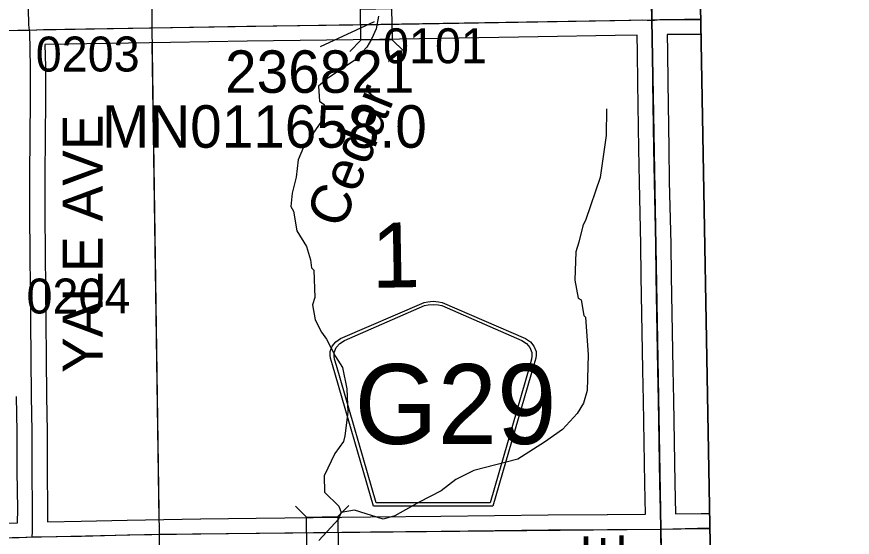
# Model space of a CAD drawing. Extents: x 23.6 to 68.7, y -63 to -29.
# Drawn here: x 55.238 to 56.912, y -40.465 to -39.423 of the extents above; entities that cross this region are included whole.
import ezdxf

# ---------------------------------------------------------------- set-up
doc = ezdxf.new("R2010")
doc.units = 0
for name, color, linetype in [('tdCoClipBndry', 7, 'Continuous'), ('tdCoCoBndry', 7, 'Continuous'), ('tdCoHydroRiver', 7, 'Continuous'), ('tdCoHydroTxtLg', 7, 'Continuous'), ('tdCoSecRdNmbr', 7, 'Continuous'), ('tdCoSecRdTxt', 7, 'Continuous'), ('tdCoSecRteBand', 7, 'Continuous'), ('tdCoSecRteCL', 7, 'Continuous'), ('tdCoSectLine', 7, 'Continuous'), ('tdCoSectLinePart', 7, 'Continuous'), ('tdCoSectNmbr', 7, 'Continuous'), ('tdCoShieldCoRteHrd', 7, 'Continuous'), ('tdCoStrucSec', 7, 'Continuous'), ('tdCoStrucSecCoName', 7, 'Continuous'), ('tdCoStrucSecFHWANum', 7, 'Continuous'), ('tdCoSurfAsphalt', 7, 'Continuous'), ('tdCoSurfConc', 7, 'Continuous'), ('tdCoSurfEarth', 7, 'Continuous'), ('tdCoSurfGravel', 7, 'Continuous'), ('tdCoSurfLNO', 7, 'Continuous'), ('tdCoTwpBndryShd', 7, 'Continuous')]:
    doc.layers.add(name, color=color, linetype=linetype)

msp = doc.modelspace()

# ---------------------------------------------------------------- linework, layer by layer
at = {"layer": 'tdCoClipBndry'}
msp.add_lwpolyline([(48.4512, -33.5006), (56.4135, -33.3762), (56.4393, -33.3792), (56.4635, -33.3887), (56.4958, -33.4172), (56.511, -33.4483), (56.515, -33.4739), (56.5367, -34.4332), (56.5907, -38.4342), (56.6629, -42.4448), (56.8804, -55.4557), (56.9085, -56.4312), (56.9025, -56.8392), (56.9121, -57.4607), (56.9036, -57.4944), (56.8842, -57.5232), (56.8561, -57.5435), (56.8227, -57.553), (51.8233, -57.6334)], dxfattribs=at)
at = {"layer": 'tdCoCoBndry'}
for p, q in [((56.5105, -39.4286), (56.4911, -38.4358)), ((56.4911, -38.4358), (56.5105, -39.4286)), ((56.5284, -40.4484), (56.5105, -39.4286)), ((56.5105, -39.4286), (56.5284, -40.4484)), ((56.5463, -41.4474), (56.5284, -40.4484)), ((56.5284, -40.4484), (56.5463, -41.4474))]:
    msp.add_line(p, q, dxfattribs=at)
for points in [[(52.4244, -33.5401), (53.4208, -33.5241), (54.4205, -33.5093), (55.4178, -33.4938), (56.4154, -33.4762), (56.4371, -34.4346), (56.4491, -35.4344), (56.4625, -36.4338), (56.4774, -37.4328), (56.4911, -38.4358), (56.5105, -39.4286), (56.5284, -40.4484), (56.5463, -41.4474)], [(56.4151, -33.4762), (56.4368, -34.4346), (56.4488, -35.4344), (56.4621, -36.4338), (56.477, -37.4328), (56.4908, -38.4358), (56.5102, -39.4286), (56.5281, -40.4484), (56.5459, -41.4474)], [(56.6629, -42.4448), (56.5907, -38.4342), (56.5367, -34.4332), (56.515, -33.4748), (56.4154, -33.4762), (56.4371, -34.4346), (56.4491, -35.4344), (56.4625, -36.4338), (56.4774, -37.4328), (56.4911, -38.4358), (56.5105, -39.4286), (56.5284, -40.4484), (56.5463, -41.4474)]]:
    msp.add_lwpolyline(points, dxfattribs=at)
at = {"layer": 'tdCoHydroRiver'}
for points in [[(55.9628, -39.4215), (55.9584, -39.4468), (55.9492, -39.4675), (55.9399, -39.4834), (55.915, -39.5105), (55.8618, -39.5459), (55.843, -39.5619), (55.845, -39.5919), (55.8545, -39.5981), (55.8548, -39.6233), (55.813, -39.6838), (55.8022, -39.7092), (55.7979, -39.744), (55.7904, -39.7757), (55.7876, -39.8025), (55.7925, -39.812), (55.7993, -39.8513), (55.8186, -39.8827), (55.8268, -39.9094), (55.8286, -39.9252), (55.8334, -39.9298), (55.8356, -39.9851), (55.8311, -39.9993), (55.8362, -40.0293), (55.8491, -40.0543), (55.8588, -40.0684), (55.8766, -40.1029), (55.891, -40.1249), (55.8995, -40.1674), (55.9016, -40.2147), (55.8959, -40.2621), (55.8929, -40.2732), (55.8758, -40.2971), (55.8543, -40.3416), (55.8547, -40.3747), (55.8834, -40.4028), (55.8883, -40.4153)], [(56.4197, -39.6068), (56.4188, -39.6605), (56.4072, -39.7443), (56.3783, -39.8284), (56.3721, -39.8411), (56.3646, -39.8743), (56.3586, -39.8933), (56.3561, -39.9502), (56.3629, -39.9864), (56.3692, -39.9895), (56.3744, -40.021), (56.3776, -40.0241), (56.3832, -40.0998), (56.381, -40.1709), (56.3734, -40.1962), (56.361, -40.2169), (56.3314, -40.2488), (56.2954, -40.2745), (56.2422, -40.3083), (56.1541, -40.3315), (56.118, -40.3493), (56.0883, -40.3718), (56.0444, -40.3945), (55.9958, -40.4219), (55.9722, -40.4285), (55.9151, -40.4103), (55.8883, -40.4153)], [(55.8433, -40.4712), (55.8838, -40.428), (55.8883, -40.4153)]]:
    msp.add_lwpolyline(points, dxfattribs=at)
at = {"layer": 'tdCoSecRteBand'}
for points in [[(55.3001, -40.4337), (55.3677, -40.4327), (55.4596, -40.4303), (55.4597, -40.4303), (55.4599, -40.4303), (55.6068, -40.4281), (55.6069, -40.4281), (55.6069, -40.4281), (55.7178, -40.4266), (55.7178, -40.4266), (55.7179, -40.4266), (55.947, -40.4242), (56.0881, -40.4225), (56.0881, -40.4225), (56.0881, -40.4225), (56.3029, -40.4201), (56.303, -40.4201), (56.303, -40.4201), (56.4214, -40.4191), (56.4215, -40.4191), (56.4215, -40.4191), (56.498, -40.4186), (56.4968, -40.3571), (56.4968, -40.3571), (56.4968, -40.357), (56.4937, -40.1919), (56.4923, -40.1301), (56.4923, -40.13), (56.4923, -40.1299), (56.4892, -39.9424), (56.4892, -39.9424), (56.4892, -39.9423), (56.4884, -39.8787), (56.4856, -39.754), (56.4856, -39.7539), (56.4856, -39.7538), (56.4845, -39.687), (56.4845, -39.6869), (56.4845, -39.6869), (56.4826, -39.5548), (56.4826, -39.5548), (56.4826, -39.5548), (56.4817, -39.4933), (56.4811, -39.4594), (56.4371, -39.4605), (56.437, -39.4605), (56.4368, -39.4605), (56.2827, -39.4628), (56.0849, -39.4662), (56.0849, -39.4662), (56.0849, -39.4662), (55.9649, -39.468), (55.9649, -39.468), (55.9649, -39.468), (55.6998, -39.4717), (55.5467, -39.4739), (55.2949, -39.4782), (55.2959, -39.523), (55.2959, -39.5233), (55.2959, -39.5237), (55.2957, -39.5942), (55.2957, -39.5943), (55.2957, -39.5944), (55.2952, -39.6583), (55.2949, -39.745), (55.2949, -39.8196), (55.2954, -39.8953), (55.2959, -39.9687), (55.2967, -40.0322), (55.2967, -40.0323), (55.2967, -40.0324), (55.2973, -40.1056), (55.2982, -40.1822), (55.2992, -40.2528), (55.2992, -40.253), (55.2992, -40.2531), (55.2995, -40.3323), (55.3003, -40.4083), (55.3003, -40.4086), (55.3003, -40.4088), (55.3001, -40.4337)], [(56.6091, -39.458), (56.5411, -39.4582), (56.5417, -39.4923), (56.5417, -39.4924), (56.5417, -39.4924), (56.5426, -39.554), (56.5445, -39.686), (56.5456, -39.7527), (56.5484, -39.8775), (56.5484, -39.8776), (56.5484, -39.8777), (56.5492, -39.9415), (56.5523, -40.1288), (56.5537, -40.1906), (56.5537, -40.1906), (56.5537, -40.1907), (56.5568, -40.3559), (56.558, -40.418)], [(55.0559, -40.4392), (55.2401, -40.4357), (55.2403, -40.4087), (55.2395, -40.3328), (55.2395, -40.3327), (55.2395, -40.3326), (55.2392, -40.2535), (55.2382, -40.183)], [(56.558, -40.418), (56.6097, -40.4174), (56.6264, -40.4171)]]:
    msp.add_lwpolyline(points, dxfattribs=at)
at = {"layer": 'tdCoSecRteCL'}
msp.add_line((55.2431, -40.4656), (55.2695, -40.4642), dxfattribs=at)
for points in [[(55.2695, -40.4642), (55.27, -40.454), (55.2703, -40.4086), (55.2695, -40.3325), (55.2692, -40.2533), (55.2682, -40.1826), (55.2674, -40.1059), (55.2667, -40.0326), (55.2659, -39.969), (55.2654, -39.8955), (55.2649, -39.8197), (55.2649, -39.7449), (55.2652, -39.6581), (55.2657, -39.5942), (55.2659, -39.5236), (55.2644, -39.4538), (55.2639, -39.4495), (55.2627, -39.4388), (55.2613, -39.3724)], [(55.2639, -39.4495), (55.2922, -39.4483), (55.5462, -39.4439), (55.6994, -39.4418), (55.9645, -39.438), (56.0844, -39.4362), (56.2822, -39.4328), (56.4364, -39.4305), (56.4916, -39.4291), (56.5015, -39.4293), (56.5106, -39.4302)], [(56.5106, -39.4302), (56.5267, -39.4282), (56.6086, -39.428)], [(56.5284, -40.4484), (56.5284, -40.437), (56.5268, -40.3565), (56.5237, -40.1913), (56.5223, -40.1294), (56.5192, -39.9419), (56.5184, -39.8781), (56.5156, -39.7533), (56.5145, -39.6865), (56.5126, -39.5544), (56.5117, -39.4928), (56.5106, -39.4302)], [(55.2695, -40.4642), (55.2704, -40.4641), (55.3683, -40.4627), (55.4603, -40.4603), (55.6073, -40.4581), (55.7182, -40.4566), (55.9473, -40.4542), (56.0884, -40.4525), (56.3033, -40.4501), (56.4217, -40.4491), (56.5284, -40.4484)], [(56.5284, -40.4484), (56.6101, -40.4474), (56.627, -40.4471)], [(56.5424, -41.1979), (56.5424, -41.1975), (56.5407, -41.1482), (56.5393, -41.0195), (56.5379, -40.9526), (56.5351, -40.8139), (56.5337, -40.7353), (56.5312, -40.6011), (56.5298, -40.5342), (56.5284, -40.4484)]]:
    msp.add_lwpolyline(points, dxfattribs=at)
at = {"layer": 'tdCoSectLine'}
for points in [[(56.4908, -38.4358), (56.5102, -39.4286)], [(55.5029, -38.4461), (55.5087, -39.4446)], [(55.5087, -39.4446), (56.5102, -39.4286)], [(56.5102, -39.4286), (56.6086, -39.4269)], [(56.5102, -39.4286), (56.5281, -40.4484)], [(54.5113, -39.4623), (55.5087, -39.4446)], [(55.5087, -39.4446), (55.5237, -40.4584)], [(55.5237, -40.4584), (56.5281, -40.4484)], [(56.5281, -40.4484), (56.6269, -40.446)], [(56.5281, -40.4484), (56.5459, -41.4474)], [(54.5215, -40.4815), (55.5237, -40.4584)], [(55.5237, -40.4584), (55.5302, -41.46)]]:
    msp.add_lwpolyline(points, dxfattribs=at)
at = {"layer": 'tdCoSectLinePart'}
msp.add_lwpolyline([(55.5091, -39.4748), (55.5232, -40.4299)], dxfattribs=at)
at = {"layer": 'tdCoShieldCoRteHrd'}
for points in [[(55.9527, -40.4024), (55.8708, -40.1195), (55.8669, -40.1063), (55.8662, -40.1005), (55.8662, -40.0926), (55.8704, -40.0823), (55.8777, -40.0738), (55.8872, -40.0672), (56.0545, -39.9948), (56.062, -39.9932), (56.0725, -39.9923), (56.0829, -39.9932), (56.0904, -39.9948), (56.2577, -40.0672), (56.2673, -40.0738), (56.2745, -40.0823), (56.2788, -40.0926), (56.2788, -40.1005), (56.278, -40.1063), (56.2742, -40.1195), (56.1922, -40.4024)], [(55.9586, -40.3961), (55.8788, -40.1208), (55.8751, -40.1082), (55.8744, -40.1025), (55.8744, -40.095), (55.8785, -40.0851), (55.8855, -40.077), (55.8947, -40.0706), (56.0552, -40.0011), (56.0625, -39.9995), (56.0725, -39.9987), (56.0825, -39.9995), (56.0897, -40.0011), (56.2503, -40.0706), (56.2595, -40.077), (56.2664, -40.0851), (56.2705, -40.095), (56.2705, -40.1025), (56.2698, -40.1082), (56.2661, -40.1208), (56.1864, -40.3961)]]:
    msp.add_lwpolyline(points, close=True, dxfattribs=at)
at = {"layer": 'tdCoStrucSec'}
for p, q in [((55.9277, -39.4698), (55.9059, -39.4922)), ((55.9903, -39.4689), (56.0128, -39.4907)), ((55.8188, -40.4243), (55.7965, -40.4024)), ((55.8814, -40.4236), (55.9033, -40.4012))]:
    msp.add_line(p, q, dxfattribs=at)
for points in [[(55.9268, -39.4072), (55.9894, -39.4063), (55.9903, -39.4689), (55.9277, -39.4698)], [(55.8188, -40.4243), (55.8814, -40.4236), (55.8821, -40.4862), (55.8195, -40.4869)]]:
    msp.add_lwpolyline(points, close=True, dxfattribs=at)
at = {"layer": 'tdCoStrucSecFHWANum'}
msp.add_line((55.8466, -39.482), (55.9551, -39.4323), dxfattribs=at)
at = {"layer": 'tdCoSurfAsphalt'}
msp.add_lwpolyline([(54.1766, -40.479), (54.3057, -40.4789), (54.4193, -40.4808), (54.5218, -40.4815), (54.5964, -40.4808), (54.6858, -40.4781), (54.8625, -40.4745), (54.9835, -40.4714), (55.0565, -40.4692), (55.2431, -40.4656), (55.2695, -40.4642), (55.2704, -40.4641), (55.3683, -40.4627), (55.4603, -40.4603), (55.6073, -40.4581), (55.7182, -40.4566), (55.9473, -40.4542), (56.0884, -40.4525), (56.3033, -40.4501), (56.4217, -40.4491), (56.5284, -40.4484)], dxfattribs=at)
at = {"layer": 'tdCoSurfConc'}
msp.add_lwpolyline([(56.5284, -40.4484), (56.6101, -40.4474), (56.627, -40.4471)], dxfattribs=at)
at = {"layer": 'tdCoSurfEarth'}
msp.add_lwpolyline([(56.5106, -39.4302), (56.5267, -39.4282), (56.6086, -39.428)], dxfattribs=at)
at = {"layer": 'tdCoSurfGravel'}
for points in [[(55.2639, -39.4495), (55.2627, -39.4388), (55.2613, -39.3724)], [(55.2639, -39.4495), (55.2922, -39.4483), (55.5462, -39.4439), (55.6994, -39.4418), (55.9645, -39.438), (56.0844, -39.4362), (56.2822, -39.4328), (56.4364, -39.4305), (56.4916, -39.4291), (56.5015, -39.4293), (56.5106, -39.4302)], [(56.5284, -40.4484), (56.5284, -40.437), (56.5268, -40.3565), (56.5237, -40.1913), (56.5223, -40.1294), (56.5192, -39.9419), (56.5184, -39.8781), (56.5156, -39.7533), (56.5145, -39.6865), (56.5126, -39.5544), (56.5117, -39.4928), (56.5106, -39.4302)], [(55.2695, -40.4642), (55.27, -40.454), (55.2703, -40.4086), (55.2695, -40.3325), (55.2692, -40.2533), (55.2682, -40.1826), (55.2674, -40.1059), (55.2667, -40.0326), (55.2659, -39.969), (55.2654, -39.8955), (55.2649, -39.8197), (55.2649, -39.7449), (55.2652, -39.6581), (55.2657, -39.5942), (55.2659, -39.5236), (55.2644, -39.4538), (55.2639, -39.4495)], [(56.5463, -41.4463), (56.5454, -41.4288), (56.544, -41.3588), (56.5424, -41.2206), (56.5424, -41.1979), (56.5424, -41.1975), (56.5407, -41.1482), (56.5393, -41.0195), (56.5379, -40.9526), (56.5351, -40.8139), (56.5337, -40.7353), (56.5312, -40.6011), (56.5298, -40.5342), (56.5284, -40.4484)]]:
    msp.add_lwpolyline(points, dxfattribs=at)
at = {"layer": 'tdCoSurfLNO'}
for p, q in [((54.9935, -39.4526), (55.2564, -39.4493)), ((55.2564, -39.4493), (55.2639, -39.4495)), ((55.2639, -39.4495), (55.2639, -39.4495))]:
    msp.add_line(p, q, dxfattribs=at)
at = {"layer": 'tdCoTwpBndryShd'}
for points in [[(56.4151, -33.4762), (56.4368, -34.4346), (56.4488, -35.4344), (56.4621, -36.4338), (56.477, -37.4328), (56.4908, -38.4358), (56.5102, -39.4286), (56.5281, -40.4484), (56.5459, -41.4474)], [(38.6195, -39.6934), (39.5616, -39.6843), (39.5742, -39.6838), (40.5611, -39.6683), (41.5683, -39.6541), (42.5674, -39.6377), (43.5662, -39.622), (44.5679, -39.6075), (45.5407, -39.5955), (46.5429, -39.583), (47.54, -39.5686), (48.539, -39.5548), (49.5382, -39.5405), (50.5363, -39.5259), (51.521, -39.5092), (52.5152, -39.4896), (53.5218, -39.475), (54.5113, -39.4623), (55.5087, -39.4446), (56.5102, -39.4286)]]:
    msp.add_lwpolyline(points, dxfattribs=at)

# ---------------------------------------------------------------- texts
at = {"layer": 'tdCoHydroTxtLg'}
msp.add_text('Cedar', height=0.08, rotation=68.24, dxfattribs=at).set_placement((55.8907, -39.8498))
at = {"layer": 'tdCoSecRdNmbr'}
for s, rotation, p in [('0101', 0.0427, (55.9721, -39.5159)), ('0203', 0.0422, (55.2764, -39.5324)), ('0204', 0.0422, (55.258, -40.0169))]:
    msp.add_text(s, height=0.07, rotation=rotation, dxfattribs=at).set_placement(p)
at = {"layer": 'tdCoSecRdTxt'}
for s, p in [('YALE AVE', (55.4102, -40.1358)), ('ZEPHYR AVE', (56.4543, -41.1339))]:
    msp.add_text(s, height=0.08, rotation=90, dxfattribs=at).set_placement(p)
at = {"layer": 'tdCoSectNmbr'}
msp.add_text('1', height=0.13, rotation=1.0427, dxfattribs=at).set_placement((55.9503, -39.9656))
at = {"layer": 'tdCoShieldCoRteHrd'}
msp.add_text('G29', height=0.16, dxfattribs=at).set_placement((55.9151, -40.2781))
at = {"layer": 'tdCoStrucSecCoName'}
msp.add_text('MN011658.0', height=0.085, dxfattribs=at).set_placement((55.409, -39.6849))
at = {"layer": 'tdCoStrucSecFHWANum'}
msp.add_text('236821', height=0.085, dxfattribs=at).set_placement((55.6557, -39.575))

doc.saveas('drawing.dxf')
